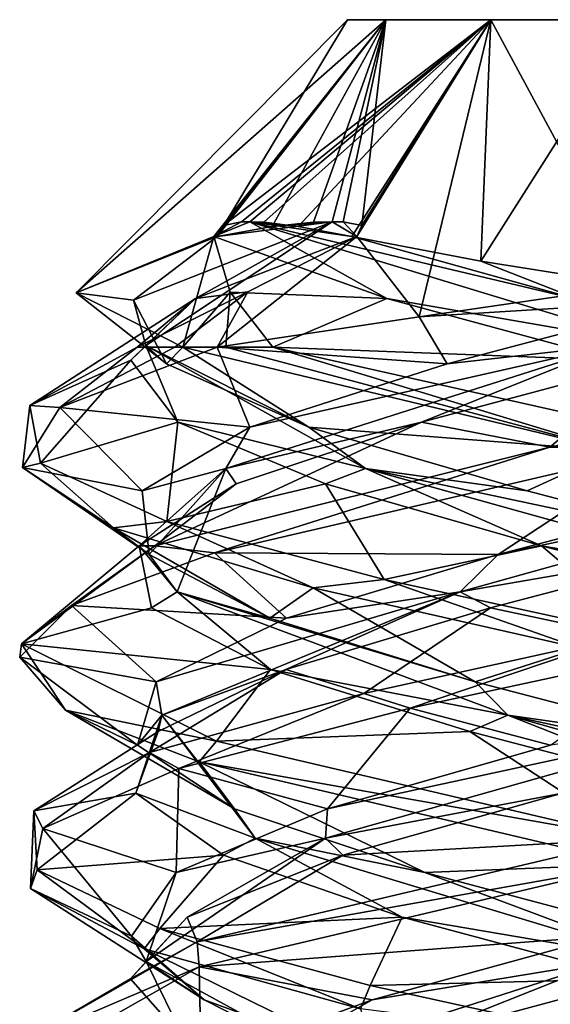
# Model space of a CAD drawing. Header units: millimetres. Extents: x -18.9 to 18.9, y -8.8 to 39.
# Tile 316 of 332: x -1.5 to -0.2, y 36.6 to 39. Entities that reach past the tile are written whole.
import ezdxf

# ---------------------------------------------------------------- set-up
doc = ezdxf.new("R2010")
doc.units = ezdxf.units.MM
doc.header["$LTSCALE"] = 41.718519
for name, color, linetype in [('2012', 7, 'CONTINUOUS'), ('2013', 7, 'CONTINUOUS'), ('2014', 7, 'CONTINUOUS'), ('2080', 7, 'CONTINUOUS'), ('2081', 7, 'CONTINUOUS'), ('2082', 7, 'CONTINUOUS'), ('2083', 7, 'CONTINUOUS'), ('2084', 7, 'CONTINUOUS'), ('2085', 7, 'CONTINUOUS'), ('2086', 7, 'CONTINUOUS'), ('2087', 7, 'CONTINUOUS'), ('2088', 7, 'CONTINUOUS'), ('2089', 7, 'CONTINUOUS'), ('2090', 7, 'CONTINUOUS'), ('2091', 7, 'CONTINUOUS'), ('2169', 7, 'CONTINUOUS')]:
    doc.layers.add(name, color=color, linetype=linetype)

msp = doc.modelspace()

# ---------------------------------------------------------------- linework, layer by layer
at = {"layer": '2012', "color": 7, "linetype": 'Continuous'}
for points in [[(-0.7, 39, -13.3), (-0.606, 39, -12.9498), (-0.606, 39, -13.6502), (-0.7, 39, -13.3)], [(-0.606, 39, -12.9498), (-0.3502, 39, -12.694), (-0.606, 39, -13.6502), (-0.606, 39, -12.9498)], [(-0.606, 39, -13.6502), (-0.3502, 39, -12.694), (-0.3502, 39, -13.906), (-0.606, 39, -13.6502)], [(-0.3502, 39, -12.694), (0, 39, -12.6), (-0.3502, 39, -13.906), (-0.3502, 39, -12.694)], [(-0.3502, 39, -13.906), (0, 39, -12.6), (0, 39, -14), (-0.3502, 39, -13.906)]]:
    msp.add_3dface(points, dxfattribs=at)
at = {"layer": '2013', "color": 7, "linetype": 'Continuous'}
for points in [[(-0.7, 39, -13.3), (-0.606, 39, -13.6502), (-1.3619, 38.3327, -13.4206), (-0.7, 39, -13.3)], [(-1.0181, 38.4706, -12.611), (-0.7, 39, -13.3), (-1.3619, 38.3327, -13.4206), (-1.0181, 38.4706, -12.611)], [(-1.3619, 38.3327, -13.4206), (-0.606, 39, -13.6502), (-1.0262, 38.4706, -13.9769), (-1.3619, 38.3327, -13.4206)], [(-1.0262, 38.4706, -13.9769), (-0.606, 39, -13.6502), (-1.0022, 38.4974, -13.9647), (-1.0262, 38.4706, -13.9769)], [(-0.606, 39, -12.9498), (-0.7, 39, -13.3), (-1.0181, 38.4706, -12.611), (-0.606, 39, -12.9498)], [(-0.8838, 38.4952, -12.4812), (-0.606, 39, -12.9498), (-1.0181, 38.4706, -12.611), (-0.8838, 38.4952, -12.4812)], [(-0.606, 39, -13.6502), (-0.3502, 39, -13.906), (-1.0022, 38.4974, -13.9647), (-0.606, 39, -13.6502)], [(-1.0022, 38.4974, -13.9647), (-0.3502, 39, -13.906), (-0.9589, 38.506, -14.0114), (-1.0022, 38.4974, -13.9647)], [(-0.9589, 38.506, -14.0114), (-0.3502, 39, -13.906), (-0.9382, 38.5067, -14.0374), (-0.9589, 38.506, -14.0114)], [(-0.9382, 38.5067, -14.0374), (-0.3502, 39, -13.906), (-0.9043, 38.5054, -14.0806), (-0.9382, 38.5067, -14.0374)], [(-0.9043, 38.5054, -14.0806), (-0.3502, 39, -13.906), (-0.8203, 38.4954, -14.1821), (-0.9043, 38.5054, -14.0806)], [(-0.7824, 38.5053, -12.3972), (-0.606, 39, -12.9498), (-0.8838, 38.4952, -12.4812), (-0.7824, 38.5053, -12.3972)], [(-0.8203, 38.4954, -14.1821), (-0.3502, 39, -13.906), (-0.689, 38.4706, -14.3181), (-0.8203, 38.4954, -14.1821)], [(-0.7374, 38.5067, -12.3618), (-0.606, 39, -12.9498), (-0.7824, 38.5053, -12.3972), (-0.7374, 38.5067, -12.3618)], [(-0.7102, 38.506, -12.3402), (-0.606, 39, -12.9498), (-0.7374, 38.5067, -12.3618), (-0.7102, 38.506, -12.3402)], [(-0.6646, 38.4973, -12.2976), (-0.606, 39, -12.9498), (-0.7102, 38.506, -12.3402), (-0.6646, 38.4973, -12.2976)], [(-0.689, 38.4706, -14.3181), (-0.3502, 39, -13.906), (-0.3746, 38.41, -14.5344), (-0.689, 38.4706, -14.3181)], [(-0.6769, 38.4706, -12.2738), (-0.3502, 39, -12.694), (-0.6646, 38.4973, -12.2976), (-0.6769, 38.4706, -12.2738)], [(-0.3502, 39, -12.694), (-0.6769, 38.4706, -12.2738), (-0.5245, 38.2745, -11.9745), (-0.3502, 39, -12.694)], [(-0.3502, 39, -12.694), (-0.606, 39, -12.9498), (-0.6646, 38.4973, -12.2976), (-0.3502, 39, -12.694)], [(0, 38.3506, -11.9506), (-0.3502, 39, -12.694), (-0.5245, 38.2745, -11.9745), (0, 38.3506, -11.9506)], [(-0.3502, 39, -13.906), (0, 39, -14), (-0.3746, 38.41, -14.5344), (-0.3502, 39, -13.906)], [(-0.3746, 38.41, -14.5344), (0, 39, -14), (0, 38.3506, -14.6494), (-0.3746, 38.41, -14.5344)], [(0, 39, -12.6), (-0.3502, 39, -12.694), (0, 38.3506, -11.9506), (0, 39, -12.6)], [(-1.1015, 38.2, -14.3182), (-1.3619, 38.3327, -13.4206), (-1.0262, 38.4706, -13.9769), (-1.1015, 38.2, -14.3182)], [(-0.9864, 38.335, -14.2435), (-1.1015, 38.2, -14.3182), (-1.0262, 38.4706, -13.9769), (-0.9864, 38.335, -14.2435)], [(-0.9434, 38.3351, -12.3136), (-1.0182, 38.2, -12.1985), (-0.6769, 38.4706, -12.2738), (-0.9434, 38.3351, -12.3136)], [(-0.6769, 38.4706, -12.2738), (-1.0182, 38.2, -12.1985), (-0.5245, 38.2745, -11.9745), (-0.6769, 38.4706, -12.2738)], [(-1.2135, 38.2, -12.4183), (-1.1213, 38.2, -12.3036), (-0.9434, 38.3351, -12.3136), (-1.2135, 38.2, -12.4183)], [(-1.1213, 38.2, -12.3036), (-1.0182, 38.2, -12.1985), (-0.9434, 38.3351, -12.3136), (-1.1213, 38.2, -12.3036)], [(-0.9964, 38.2, -14.4213), (-1.1015, 38.2, -14.3182), (-0.9864, 38.335, -14.2435), (-0.9964, 38.2, -14.4213)], [(-0.8817, 38.2, -14.5135), (-0.9964, 38.2, -14.4213), (-0.9864, 38.335, -14.2435), (-0.8817, 38.2, -14.5135)]]:
    msp.add_3dface(points, dxfattribs=at)
at = {"layer": '2014', "color": 7, "linetype": 'Continuous'}
for points in [[(0.8817, 38.2, -12.0865), (-0.2056, 37.9562, -11.8142), (0.0561, 37.9494, -11.8011), (0.8817, 38.2, -12.0865)], [(-0.2056, 37.9562, -11.8142), (-1.1701, 37.7152, -12.3614), (-1.0242, 37.6983, -12.2041), (-0.2056, 37.9562, -11.8142)], [(0.0561, 37.9494, -11.8011), (-0.2056, 37.9562, -11.8142), (-1.0242, 37.6983, -12.2041), (0.0561, 37.9494, -11.8011)], [(-1.1701, 37.7152, -12.3614), (-1.4957, 37.476, -13.413), (-1.3734, 37.5692, -12.6969), (-1.1701, 37.7152, -12.3614)], [(-1.0242, 37.6983, -12.2041), (-1.1701, 37.7152, -12.3614), (-1.3734, 37.5692, -12.6969), (-1.0242, 37.6983, -12.2041)], [(-1.3734, 37.5692, -12.6969), (-1.4957, 37.476, -13.413), (-1.4998, 37.4432, -13.2731), (-1.3734, 37.5692, -12.6969)], [(-0.0262, 37.4944, -11.8002), (-0.6602, 37.3549, -11.9531), (-0.5467, 37.3188, -11.9032), (-0.0262, 37.4944, -11.8002)], [(0.1324, 37.4656, -11.8059), (-0.0262, 37.4944, -11.8002), (-0.5467, 37.3188, -11.9032), (0.1324, 37.4656, -11.8059)], [(-1.4998, 37.4432, -13.2731), (-1.4957, 37.476, -13.413), (-1.3881, 37.3138, -13.8684), (-1.4998, 37.4432, -13.2731)], [(-1.4957, 37.476, -13.413), (-1.0195, 37.2379, -14.4003), (-1.3881, 37.3138, -13.8684), (-1.4957, 37.476, -13.413)], [(-0.6602, 37.3549, -11.9531), (-1.1834, 37.2106, -12.3782), (-1.1114, 37.1719, -12.2927), (-0.6602, 37.3549, -11.9531)], [(-0.5467, 37.3188, -11.9032), (-0.6602, 37.3549, -11.9531), (-1.1114, 37.1719, -12.2927), (-0.5467, 37.3188, -11.9032)], [(-1.3881, 37.3138, -13.8684), (-1.0195, 37.2379, -14.4003), (-1.062, 37.1879, -14.3593), (-1.3881, 37.3138, -13.8684)], [(-1.0195, 37.2379, -14.4003), (0, 37, -14.8), (-1.062, 37.1879, -14.3593), (-1.0195, 37.2379, -14.4003)], [(-1.1834, 37.2106, -12.3782), (-1.4657, 37.0682, -12.9813), (-1.4437, 37.025, -12.8929), (-1.1834, 37.2106, -12.3782)], [(-1.1114, 37.1719, -12.2927), (-1.1834, 37.2106, -12.3782), (-1.4437, 37.025, -12.8929), (-1.1114, 37.1719, -12.2927)], [(-1.062, 37.1879, -14.3593), (0, 37, -14.8), (0, 36.9375, -14.8), (-1.062, 37.1879, -14.3593)], [(-1.4657, 37.0682, -12.9813), (-1.4573, 36.9239, -13.6552), (-1.474, 36.8781, -13.5782), (-1.4657, 37.0682, -12.9813)], [(-1.4437, 37.025, -12.8929), (-1.4657, 37.0682, -12.9813), (-1.474, 36.8781, -13.5782), (-1.4437, 37.025, -12.8929)], [(0, 36.9375, -11.8), (0, 37, -11.8), (-1.067, 36.7481, -12.2457), (0, 36.9375, -11.8)], [(-1.0616, 36.6872, -12.2403), (0, 36.9375, -11.8), (-1.067, 36.7481, -12.2457), (-1.0616, 36.6872, -12.2403)], [(-1.474, 36.8781, -13.5782), (-1.4573, 36.9239, -13.6552), (-1.196, 36.7312, -14.2053), (-1.474, 36.8781, -13.5782)], [(-1.4573, 36.9239, -13.6552), (-1.1582, 36.7808, -14.2532), (-1.196, 36.7312, -14.2053), (-1.4573, 36.9239, -13.6552)], [(-1.196, 36.7312, -14.2053), (-1.1582, 36.7808, -14.2532), (-0.6678, 36.5844, -14.6431), (-1.196, 36.7312, -14.2053)], [(-1.1582, 36.7808, -14.2532), (-0.6443, 36.6413, -14.6546), (-0.6678, 36.5844, -14.6431), (-1.1582, 36.7808, -14.2532)], [(-1.5, 36.4999, -13.3004), (-1.0616, 36.6872, -12.2403), (-1.067, 36.7481, -12.2457), (-1.5, 36.4999, -13.3004)], [(-1.5, 36.437, -13.3023), (-1.0616, 36.6872, -12.2403), (-1.5, 36.4999, -13.3004), (-1.5, 36.437, -13.3023)], [(-0.6443, 36.6413, -14.6546), (0, 36.5, -14.8), (-0.6678, 36.5844, -14.6431), (-0.6443, 36.6413, -14.6546)]]:
    msp.add_3dface(points, dxfattribs=at)
at = {"layer": '2080', "color": 7, "linetype": 'Continuous'}
for points in [[(-0.9864, 38.335, -14.2435), (-1.0262, 38.4706, -13.9769), (-0.6034, 38.3195, -14.3711), (-0.9864, 38.335, -14.2435)], [(-0.8817, 38.2, -14.5135), (-0.9864, 38.335, -14.2435), (-0.6034, 38.3195, -14.3711), (-0.8817, 38.2, -14.5135)], [(-0.0472, 38.1685, -14.5285), (-0.8817, 38.2, -14.5135), (-0.6034, 38.3195, -14.3711), (-0.0472, 38.1685, -14.5285)], [(0.1876, 37.9601, -14.7882), (-0.8817, 38.2, -14.5135), (-0.0472, 38.1685, -14.5285), (0.1876, 37.9601, -14.7882)], [(-0.7115, 36.9598, -12.2975), (0, 37, -11.8), (-0.1747, 37.1109, -12.0831), (-0.7115, 36.9598, -12.2975)], [(-1.067, 36.7481, -12.2457), (0, 37, -11.8), (-0.7115, 36.9598, -12.2975), (-1.067, 36.7481, -12.2457)], [(-1.091, 36.8087, -12.7335), (-1.067, 36.7481, -12.2457), (-0.7115, 36.9598, -12.2975), (-1.091, 36.8087, -12.7335)], [(-1.2294, 36.6576, -13.2947), (-1.067, 36.7481, -12.2457), (-1.091, 36.8087, -12.7335), (-1.2294, 36.6576, -13.2947)], [(-1.5, 36.4999, -13.3004), (-1.067, 36.7481, -12.2457), (-1.2294, 36.6576, -13.2947), (-1.5, 36.4999, -13.3004)], [(-1.0959, 36.5065, -13.8571), (-1.5, 36.4999, -13.3004), (-1.2294, 36.6576, -13.2947), (-1.0959, 36.5065, -13.8571)]]:
    msp.add_3dface(points, dxfattribs=at)
at = {"layer": '2081', "color": 7, "linetype": 'Continuous'}
for points in [[(-1.0262, 38.4706, -13.9769), (-0.9589, 38.506, -14.0114), (-0.9382, 38.5067, -14.0374), (-1.0262, 38.4706, -13.9769)], [(-1.0262, 38.4706, -13.9769), (-0.9382, 38.5067, -14.0374), (-0.6034, 38.3195, -14.3711), (-1.0262, 38.4706, -13.9769)], [(-1.0262, 38.4706, -13.9769), (-1.0022, 38.4974, -13.9647), (-0.9589, 38.506, -14.0114), (-1.0262, 38.4706, -13.9769)], [(-0.9382, 38.5067, -14.0374), (-0.9043, 38.5054, -14.0806), (-0.8203, 38.4954, -14.1821), (-0.9382, 38.5067, -14.0374)], [(-0.9382, 38.5067, -14.0374), (-0.8203, 38.4954, -14.1821), (-0.689, 38.4706, -14.3181), (-0.9382, 38.5067, -14.0374)], [(-0.9382, 38.5067, -14.0374), (-0.689, 38.4706, -14.3181), (-0.1314, 38.3153, -14.5223), (-0.9382, 38.5067, -14.0374)], [(-0.6034, 38.3195, -14.3711), (-0.9382, 38.5067, -14.0374), (0.0521, 38.2049, -14.4921), (-0.6034, 38.3195, -14.3711)], [(0.0521, 38.2049, -14.4921), (-0.9382, 38.5067, -14.0374), (-0.1314, 38.3153, -14.5223), (0.0521, 38.2049, -14.4921)], [(-0.0472, 38.1685, -14.5285), (-0.6034, 38.3195, -14.3711), (0.0521, 38.2049, -14.4921), (-0.0472, 38.1685, -14.5285)], [(-0.1747, 37.1109, -12.0831), (0.3088, 37.3021, -12.1474), (-0.7537, 37.0012, -12.3748), (-0.1747, 37.1109, -12.0831)], [(-0.7537, 37.0012, -12.3748), (0.3088, 37.3021, -12.1474), (-0.7484, 37.0729, -12.3247), (-0.7537, 37.0012, -12.3748)], [(-0.7484, 37.0729, -12.3247), (0.3088, 37.3021, -12.1474), (-0.2039, 37.2282, -12.0877), (-0.7484, 37.0729, -12.3247)], [(-0.7115, 36.9598, -12.2975), (-0.1747, 37.1109, -12.0831), (-0.7537, 37.0012, -12.3748), (-0.7115, 36.9598, -12.2975)], [(-1.1183, 36.9176, -12.7893), (-0.7537, 37.0012, -12.3748), (-0.7484, 37.0729, -12.3247), (-1.1183, 36.9176, -12.7893)], [(-1.091, 36.8087, -12.7335), (-0.7537, 37.0012, -12.3748), (-1.1913, 36.7002, -13.3694), (-1.091, 36.8087, -12.7335)], [(-1.1913, 36.7002, -13.3694), (-0.7537, 37.0012, -12.3748), (-1.1183, 36.9176, -12.7893), (-1.1913, 36.7002, -13.3694)], [(-1.091, 36.8087, -12.7335), (-0.7115, 36.9598, -12.2975), (-0.7537, 37.0012, -12.3748), (-1.091, 36.8087, -12.7335)], [(-1.2272, 36.7623, -13.3731), (-1.1913, 36.7002, -13.3694), (-1.1183, 36.9176, -12.7893), (-1.2272, 36.7623, -13.3731)], [(-1.2294, 36.6576, -13.2947), (-1.091, 36.8087, -12.7335), (-1.1913, 36.7002, -13.3694), (-1.2294, 36.6576, -13.2947)], [(-1.0497, 36.607, -13.9399), (-1.1913, 36.7002, -13.3694), (-1.2272, 36.7623, -13.3731), (-1.0497, 36.607, -13.9399)], [(-1.0959, 36.5065, -13.8571), (-1.2294, 36.6576, -13.2947), (-1.1913, 36.7002, -13.3694), (-1.0959, 36.5065, -13.8571)], [(-1.0959, 36.5065, -13.8571), (-1.1913, 36.7002, -13.3694), (-0.6411, 36.3993, -14.3064), (-1.0959, 36.5065, -13.8571)], [(-0.6411, 36.3993, -14.3064), (-1.1913, 36.7002, -13.3694), (-1.0497, 36.607, -13.9399), (-0.6411, 36.3993, -14.3064)], [(-0.6273, 36.4517, -14.3573), (-0.6411, 36.3993, -14.3064), (-1.0497, 36.607, -13.9399), (-0.6273, 36.4517, -14.3573)]]:
    msp.add_3dface(points, dxfattribs=at)
at = {"layer": '2082', "color": 7, "linetype": 'Continuous'}
for points in [[(-0.689, 38.4706, -14.3181), (-0.3746, 38.41, -14.5344), (-0.1314, 38.3153, -14.5223), (-0.689, 38.4706, -14.3181)], [(-0.3746, 38.41, -14.5344), (0, 38.3506, -14.6494), (-0.1314, 38.3153, -14.5223), (-0.3746, 38.41, -14.5344)], [(0.1324, 37.4656, -11.8059), (-0.5467, 37.3188, -11.9032), (-0.2039, 37.2282, -12.0877), (0.1324, 37.4656, -11.8059)], [(-0.5467, 37.3188, -11.9032), (-1.1114, 37.1719, -12.2927), (-0.7484, 37.0729, -12.3247), (-0.5467, 37.3188, -11.9032)], [(-0.5467, 37.3188, -11.9032), (-0.7484, 37.0729, -12.3247), (-0.2039, 37.2282, -12.0877), (-0.5467, 37.3188, -11.9032)], [(-1.1114, 37.1719, -12.2927), (-1.4437, 37.025, -12.8929), (-1.1183, 36.9176, -12.7893), (-1.1114, 37.1719, -12.2927)], [(-1.1114, 37.1719, -12.2927), (-1.1183, 36.9176, -12.7893), (-0.7484, 37.0729, -12.3247), (-1.1114, 37.1719, -12.2927)], [(-1.4437, 37.025, -12.8929), (-1.474, 36.8781, -13.5782), (-1.2272, 36.7623, -13.3731), (-1.4437, 37.025, -12.8929)], [(-1.4437, 37.025, -12.8929), (-1.2272, 36.7623, -13.3731), (-1.1183, 36.9176, -12.7893), (-1.4437, 37.025, -12.8929)], [(-1.474, 36.8781, -13.5782), (-1.196, 36.7312, -14.2053), (-1.0497, 36.607, -13.9399), (-1.474, 36.8781, -13.5782)], [(-1.474, 36.8781, -13.5782), (-1.0497, 36.607, -13.9399), (-1.2272, 36.7623, -13.3731), (-1.474, 36.8781, -13.5782)], [(-1.196, 36.7312, -14.2053), (-0.6678, 36.5844, -14.6431), (-0.6273, 36.4517, -14.3573), (-1.196, 36.7312, -14.2053)], [(-1.196, 36.7312, -14.2053), (-0.6273, 36.4517, -14.3573), (-1.0497, 36.607, -13.9399), (-1.196, 36.7312, -14.2053)]]:
    msp.add_3dface(points, dxfattribs=at)
at = {"layer": '2083', "color": 7, "linetype": 'Continuous'}
for points in [[(-0.3509, 37.5641, -12.1218), (-0.0262, 37.4944, -11.8002), (0.2264, 37.7152, -12.0917), (-0.3509, 37.5641, -12.1218)], [(-0.8505, 37.413, -12.4124), (-0.6602, 37.3549, -11.9531), (-0.3509, 37.5641, -12.1218), (-0.8505, 37.413, -12.4124)], [(-0.6602, 37.3549, -11.9531), (-0.0262, 37.4944, -11.8002), (-0.3509, 37.5641, -12.1218), (-0.6602, 37.3549, -11.9531)], [(-1.1834, 37.2106, -12.3782), (-0.6602, 37.3549, -11.9531), (-0.8505, 37.413, -12.4124), (-1.1834, 37.2106, -12.3782)], [(-1.1622, 37.262, -12.8992), (-1.1834, 37.2106, -12.3782), (-0.8505, 37.413, -12.4124), (-1.1622, 37.262, -12.8992)], [(-1.4657, 37.0682, -12.9813), (-1.1834, 37.2106, -12.3782), (-1.1622, 37.262, -12.8992), (-1.4657, 37.0682, -12.9813)], [(-1.2169, 37.1109, -13.4747), (-1.4657, 37.0682, -12.9813), (-1.1622, 37.262, -12.8992), (-1.2169, 37.1109, -13.4747)], [(-1.4573, 36.9239, -13.6552), (-1.4657, 37.0682, -12.9813), (-1.2169, 37.1109, -13.4747), (-1.4573, 36.9239, -13.6552)], [(-1.0025, 36.9598, -14.0115), (-1.4573, 36.9239, -13.6552), (-1.2169, 37.1109, -13.4747), (-1.0025, 36.9598, -14.0115)], [(-1.1582, 36.7808, -14.2532), (-1.4573, 36.9239, -13.6552), (-1.0025, 36.9598, -14.0115), (-1.1582, 36.7808, -14.2532)], [(-0.5665, 36.8087, -14.391), (-1.1582, 36.7808, -14.2532), (-1.0025, 36.9598, -14.0115), (-0.5665, 36.8087, -14.391)], [(-0.6443, 36.6413, -14.6546), (-1.1582, 36.7808, -14.2532), (-0.5665, 36.8087, -14.391), (-0.6443, 36.6413, -14.6546)], [(-0.0053, 36.6576, -14.5294), (-0.6443, 36.6413, -14.6546), (-0.5665, 36.8087, -14.391), (-0.0053, 36.6576, -14.5294)], [(0, 36.5, -14.8), (-0.6443, 36.6413, -14.6546), (-0.0053, 36.6576, -14.5294), (0, 36.5, -14.8)]]:
    msp.add_3dface(points, dxfattribs=at)
at = {"layer": '2084', "color": 7, "linetype": 'Continuous'}
for points in [[(0.2264, 37.7152, -12.0917), (0.6555, 37.9039, -12.3029), (-0.4247, 37.6029, -12.1848), (0.2264, 37.7152, -12.0917)], [(-0.4247, 37.6029, -12.1848), (0.6555, 37.9039, -12.3029), (-0.3323, 37.6941, -12.1164), (-0.4247, 37.6029, -12.1848)], [(-0.3323, 37.6941, -12.1164), (0.6555, 37.9039, -12.3029), (0.2613, 37.8494, -12.0987), (-0.3323, 37.6941, -12.1164)], [(-0.3509, 37.5641, -12.1218), (0.2264, 37.7152, -12.0917), (-0.4247, 37.6029, -12.1848), (-0.3509, 37.5641, -12.1218)], [(-0.8484, 37.5388, -12.4103), (-0.4247, 37.6029, -12.1848), (-0.3323, 37.6941, -12.1164), (-0.8484, 37.5388, -12.4103)], [(-1.1527, 37.302, -12.9914), (-0.4247, 37.6029, -12.1848), (-1.1665, 37.3835, -12.9118), (-1.1527, 37.302, -12.9914)], [(-1.1665, 37.3835, -12.9118), (-0.4247, 37.6029, -12.1848), (-0.8484, 37.5388, -12.4103), (-1.1665, 37.3835, -12.9118)], [(-0.8505, 37.413, -12.4124), (-0.4247, 37.6029, -12.1848), (-1.1527, 37.302, -12.9914), (-0.8505, 37.413, -12.4124)], [(-0.8505, 37.413, -12.4124), (-0.3509, 37.5641, -12.1218), (-0.4247, 37.6029, -12.1848), (-0.8505, 37.413, -12.4124)], [(-1.1622, 37.262, -12.8992), (-0.8505, 37.413, -12.4124), (-1.1527, 37.302, -12.9914), (-1.1622, 37.262, -12.8992)], [(-1.2123, 37.2282, -13.5039), (-1.1527, 37.302, -12.9914), (-1.1665, 37.3835, -12.9118), (-1.2123, 37.2282, -13.5039)], [(-1.2169, 37.1109, -13.4747), (-1.1622, 37.262, -12.8992), (-1.1527, 37.302, -12.9914), (-1.2169, 37.1109, -13.4747)], [(-1.2169, 37.1109, -13.4747), (-1.1527, 37.302, -12.9914), (-0.925, 37.0011, -14.0539), (-1.2169, 37.1109, -13.4747)], [(-0.9753, 37.0729, -14.0484), (-1.1527, 37.302, -12.9914), (-1.2123, 37.2282, -13.5039), (-0.9753, 37.0729, -14.0484)], [(-0.925, 37.0011, -14.0539), (-1.1527, 37.302, -12.9914), (-0.9753, 37.0729, -14.0484), (-0.925, 37.0011, -14.0539)], [(-1.0025, 36.9598, -14.0115), (-1.2169, 37.1109, -13.4747), (-0.925, 37.0011, -14.0539), (-1.0025, 36.9598, -14.0115)], [(-0.5107, 36.9176, -14.4183), (-0.925, 37.0011, -14.0539), (-0.9753, 37.0729, -14.0484), (-0.5107, 36.9176, -14.4183)], [(-0.5665, 36.8087, -14.391), (-1.0025, 36.9598, -14.0115), (-0.925, 37.0011, -14.0539), (-0.5665, 36.8087, -14.391)], [(-0.5665, 36.8087, -14.391), (-0.925, 37.0011, -14.0539), (0.0696, 36.7002, -14.4912), (-0.5665, 36.8087, -14.391)], [(0.0696, 36.7002, -14.4912), (-0.925, 37.0011, -14.0539), (-0.5107, 36.9176, -14.4183), (0.0696, 36.7002, -14.4912)], [(0.0731, 36.7623, -14.5272), (0.0696, 36.7002, -14.4912), (-0.5107, 36.9176, -14.4183), (0.0731, 36.7623, -14.5272)], [(-0.0053, 36.6576, -14.5294), (-0.5665, 36.8087, -14.391), (0.0696, 36.7002, -14.4912), (-0.0053, 36.6576, -14.5294)]]:
    msp.add_3dface(points, dxfattribs=at)
at = {"layer": '2085', "color": 7, "linetype": 'Continuous'}
for points in [[(0.0561, 37.9494, -11.8011), (-1.0242, 37.6983, -12.2041), (-0.3323, 37.6941, -12.1164), (0.0561, 37.9494, -11.8011)], [(0.0561, 37.9494, -11.8011), (-0.3323, 37.6941, -12.1164), (0.2613, 37.8494, -12.0987), (0.0561, 37.9494, -11.8011)], [(-1.0242, 37.6983, -12.2041), (-1.3734, 37.5692, -12.6969), (-0.8484, 37.5388, -12.4103), (-1.0242, 37.6983, -12.2041)], [(-1.0242, 37.6983, -12.2041), (-0.8484, 37.5388, -12.4103), (-0.3323, 37.6941, -12.1164), (-1.0242, 37.6983, -12.2041)], [(-1.3734, 37.5692, -12.6969), (-1.4998, 37.4432, -13.2731), (-1.1665, 37.3835, -12.9118), (-1.3734, 37.5692, -12.6969)], [(-1.3734, 37.5692, -12.6969), (-1.1665, 37.3835, -12.9118), (-0.8484, 37.5388, -12.4103), (-1.3734, 37.5692, -12.6969)], [(-1.4998, 37.4432, -13.2731), (-1.3881, 37.3138, -13.8684), (-1.2123, 37.2282, -13.5039), (-1.4998, 37.4432, -13.2731)], [(-1.4998, 37.4432, -13.2731), (-1.2123, 37.2282, -13.5039), (-1.1665, 37.3835, -12.9118), (-1.4998, 37.4432, -13.2731)], [(-1.3881, 37.3138, -13.8684), (-1.062, 37.1879, -14.3593), (-0.9753, 37.0729, -14.0484), (-1.3881, 37.3138, -13.8684)], [(-1.3881, 37.3138, -13.8684), (-0.9753, 37.0729, -14.0484), (-1.2123, 37.2282, -13.5039), (-1.3881, 37.3138, -13.8684)], [(-1.062, 37.1879, -14.3593), (0, 36.9375, -14.8), (-0.5107, 36.9176, -14.4183), (-1.062, 37.1879, -14.3593)], [(-1.062, 37.1879, -14.3593), (-0.5107, 36.9176, -14.4183), (-0.9753, 37.0729, -14.0484), (-1.062, 37.1879, -14.3593)], [(0, 36.9375, -14.8), (0.0731, 36.7623, -14.5272), (-0.5107, 36.9176, -14.4183), (0, 36.9375, -14.8)]]:
    msp.add_3dface(points, dxfattribs=at)
at = {"layer": '2086', "color": 7, "linetype": 'Continuous'}
for points in [[(-0.2056, 37.9562, -11.8142), (0.8817, 38.2, -12.0865), (0.0472, 38.1685, -12.0715), (-0.2056, 37.9562, -11.8142)], [(-0.5195, 38.0174, -12.1858), (-0.2056, 37.9562, -11.8142), (0.0472, 38.1685, -12.0715), (-0.5195, 38.0174, -12.1858)], [(-1.1701, 37.7152, -12.3614), (-0.2056, 37.9562, -11.8142), (-0.5195, 38.0174, -12.1858), (-1.1701, 37.7152, -12.3614)], [(-0.9713, 37.8663, -12.5464), (-1.1701, 37.7152, -12.3614), (-0.5195, 38.0174, -12.1858), (-0.9713, 37.8663, -12.5464)], [(-1.2083, 37.7152, -13.0736), (-1.1701, 37.7152, -12.3614), (-0.9713, 37.8663, -12.5464), (-1.2083, 37.7152, -13.0736)], [(-1.4957, 37.476, -13.413), (-1.1701, 37.7152, -12.3614), (-1.2083, 37.7152, -13.0736), (-1.4957, 37.476, -13.413)], [(-1.1782, 37.5641, -13.6509), (-1.4957, 37.476, -13.413), (-1.2083, 37.7152, -13.0736), (-1.1782, 37.5641, -13.6509)], [(-0.8876, 37.413, -14.1505), (-1.4957, 37.476, -13.413), (-1.1782, 37.5641, -13.6509), (-0.8876, 37.413, -14.1505)], [(-1.0195, 37.2379, -14.4003), (-1.4957, 37.476, -13.413), (-0.8876, 37.413, -14.1505), (-1.0195, 37.2379, -14.4003)], [(-0.4008, 37.262, -14.4622), (-1.0195, 37.2379, -14.4003), (-0.8876, 37.413, -14.1505), (-0.4008, 37.262, -14.4622)], [(0, 37, -14.8), (-1.0195, 37.2379, -14.4003), (-0.4008, 37.262, -14.4622), (0, 37, -14.8)], [(0.1747, 37.1109, -14.5169), (0, 37, -14.8), (-0.4008, 37.262, -14.4622), (0.1747, 37.1109, -14.5169)]]:
    msp.add_3dface(points, dxfattribs=at)
at = {"layer": '2087', "color": 7, "linetype": 'Continuous'}
for points in [[(-0.4569, 38.16, -12.1587), (-0.0521, 38.2049, -12.1079), (0.1314, 38.3153, -12.0777), (-0.4569, 38.16, -12.1587)], [(-0.5195, 38.0174, -12.1858), (-0.0521, 38.2049, -12.1079), (-0.997, 37.9039, -12.6443), (-0.5195, 38.0174, -12.1858)], [(-0.997, 37.9039, -12.6443), (-0.0521, 38.2049, -12.1079), (-0.9386, 38.0047, -12.5061), (-0.997, 37.9039, -12.6443)], [(-0.9386, 38.0047, -12.5061), (-0.0521, 38.2049, -12.1079), (-0.4569, 38.16, -12.1587), (-0.9386, 38.0047, -12.5061)], [(-0.5195, 38.0174, -12.1858), (0.0472, 38.1685, -12.0715), (-0.0521, 38.2049, -12.1079), (-0.5195, 38.0174, -12.1858)], [(-0.9713, 37.8663, -12.5464), (-0.5195, 38.0174, -12.1858), (-0.997, 37.9039, -12.6443), (-0.9713, 37.8663, -12.5464)], [(-1.2013, 37.8494, -13.0387), (-0.997, 37.9039, -12.6443), (-0.9386, 38.0047, -12.5061), (-1.2013, 37.8494, -13.0387)], [(-1.2083, 37.7152, -13.0736), (-0.9713, 37.8663, -12.5464), (-0.997, 37.9039, -12.6443), (-1.2083, 37.7152, -13.0736)], [(-1.2083, 37.7152, -13.0736), (-0.997, 37.9039, -12.6443), (-1.1153, 37.603, -13.7244), (-1.2083, 37.7152, -13.0736)], [(-1.1836, 37.6941, -13.6323), (-0.997, 37.9039, -12.6443), (-1.2013, 37.8494, -13.0387), (-1.1836, 37.6941, -13.6323)], [(-1.1153, 37.603, -13.7244), (-0.997, 37.9039, -12.6443), (-1.1836, 37.6941, -13.6323), (-1.1153, 37.603, -13.7244)], [(-1.1782, 37.5641, -13.6509), (-1.2083, 37.7152, -13.0736), (-1.1153, 37.603, -13.7244), (-1.1782, 37.5641, -13.6509)], [(-0.8897, 37.5388, -14.1484), (-1.1153, 37.603, -13.7244), (-1.1836, 37.6941, -13.6323), (-0.8897, 37.5388, -14.1484)], [(-0.8876, 37.413, -14.1505), (-1.1782, 37.5641, -13.6509), (-1.1153, 37.603, -13.7244), (-0.8876, 37.413, -14.1505)], [(-0.8876, 37.413, -14.1505), (-1.1153, 37.603, -13.7244), (-0.3088, 37.3021, -14.4526), (-0.8876, 37.413, -14.1505)], [(-0.3088, 37.3021, -14.4526), (-1.1153, 37.603, -13.7244), (-0.3882, 37.3835, -14.4665), (-0.3088, 37.3021, -14.4526)], [(-0.3882, 37.3835, -14.4665), (-1.1153, 37.603, -13.7244), (-0.8897, 37.5388, -14.1484), (-0.3882, 37.3835, -14.4665)], [(-0.4008, 37.262, -14.4622), (-0.8876, 37.413, -14.1505), (-0.3088, 37.3021, -14.4526), (-0.4008, 37.262, -14.4622)], [(0.2039, 37.2282, -14.5123), (-0.3088, 37.3021, -14.4526), (-0.3882, 37.3835, -14.4665), (0.2039, 37.2282, -14.5123)], [(0.1747, 37.1109, -14.5169), (-0.4008, 37.262, -14.4622), (-0.3088, 37.3021, -14.4526), (0.1747, 37.1109, -14.5169)], [(0.1747, 37.1109, -14.5169), (-0.3088, 37.3021, -14.4526), (0.7537, 37.0012, -14.2252), (0.1747, 37.1109, -14.5169)], [(0.7537, 37.0012, -14.2252), (-0.3088, 37.3021, -14.4526), (0.7484, 37.0729, -14.2753), (0.7537, 37.0012, -14.2252)], [(0.7484, 37.0729, -14.2753), (-0.3088, 37.3021, -14.4526), (0.2039, 37.2282, -14.5123), (0.7484, 37.0729, -14.2753)]]:
    msp.add_3dface(points, dxfattribs=at)
at = {"layer": '2088', "color": 7, "linetype": 'Continuous'}
for points in [[(0, 38.3506, -11.9506), (-0.5245, 38.2745, -11.9745), (0.1314, 38.3153, -12.0777), (0, 38.3506, -11.9506)], [(-0.5245, 38.2745, -11.9745), (-0.4569, 38.16, -12.1587), (0.1314, 38.3153, -12.0777), (-0.5245, 38.2745, -11.9745)], [(-0.5245, 38.2745, -11.9745), (-1.0182, 38.2, -12.1985), (-0.4569, 38.16, -12.1587), (-0.5245, 38.2745, -11.9745)], [(-0.9386, 38.0047, -12.5061), (-1.0182, 38.2, -12.1985), (-1.4021, 38.0531, -12.767), (-0.9386, 38.0047, -12.5061)], [(-1.0182, 38.2, -12.1985), (-0.9386, 38.0047, -12.5061), (-0.4569, 38.16, -12.1587), (-1.0182, 38.2, -12.1985)], [(-1.4928, 37.9063, -13.4469), (-1.2013, 37.8494, -13.0387), (-1.4021, 38.0531, -12.767), (-1.4928, 37.9063, -13.4469)], [(-1.2013, 37.8494, -13.0387), (-0.9386, 38.0047, -12.5061), (-1.4021, 38.0531, -12.767), (-1.2013, 37.8494, -13.0387)], [(-1.1836, 37.6941, -13.6323), (-1.2013, 37.8494, -13.0387), (-1.4928, 37.9063, -13.4469), (-1.1836, 37.6941, -13.6323)], [(-1.2713, 37.7594, -14.0962), (-1.1836, 37.6941, -13.6323), (-1.4928, 37.9063, -13.4469), (-1.2713, 37.7594, -14.0962)], [(-0.8897, 37.5388, -14.1484), (-1.1836, 37.6941, -13.6323), (-1.2713, 37.7594, -14.0962), (-0.8897, 37.5388, -14.1484)], [(-0.7838, 37.6125, -14.5789), (-0.8897, 37.5388, -14.1484), (-1.2713, 37.7594, -14.0962), (-0.7838, 37.6125, -14.5789)], [(-0.3882, 37.3835, -14.4665), (-0.8897, 37.5388, -14.1484), (-0.7838, 37.6125, -14.5789), (-0.3882, 37.3835, -14.4665)], [(-0.1325, 37.4656, -14.7941), (-0.3882, 37.3835, -14.4665), (-0.7838, 37.6125, -14.5789), (-0.1325, 37.4656, -14.7941)], [(0.2039, 37.2282, -14.5123), (-0.3882, 37.3835, -14.4665), (-0.1325, 37.4656, -14.7941), (0.2039, 37.2282, -14.5123)]]:
    msp.add_3dface(points, dxfattribs=at)
at = {"layer": '2089', "color": 7, "linetype": 'Continuous'}
for points in [[(-0.9434, 38.3351, -12.3136), (-0.6769, 38.4706, -12.2738), (-1.0711, 38.3195, -12.6966), (-0.9434, 38.3351, -12.3136)], [(-1.2135, 38.2, -12.4183), (-0.9434, 38.3351, -12.3136), (-1.0711, 38.3195, -12.6966), (-1.2135, 38.2, -12.4183)], [(-1.4749, 38.0583, -13.0266), (-1.2135, 38.2, -12.4183), (-1.0711, 38.3195, -12.6966), (-1.4749, 38.0583, -13.0266)], [(-1.2285, 38.1685, -13.2528), (-1.4749, 38.0583, -13.0266), (-1.0711, 38.3195, -12.6966), (-1.2285, 38.1685, -13.2528)], [(-1.4489, 37.9167, -13.6882), (-1.4749, 38.0583, -13.0266), (-1.2285, 38.1685, -13.2528), (-1.4489, 37.9167, -13.6882)], [(-1.1142, 38.0174, -13.8195), (-1.4489, 37.9167, -13.6882), (-1.2285, 38.1685, -13.2528), (-1.1142, 38.0174, -13.8195)], [(-1.1407, 37.775, -14.2741), (-1.4489, 37.9167, -13.6882), (-1.1142, 38.0174, -13.8195), (-1.1407, 37.775, -14.2741)], [(-0.7536, 37.8663, -14.2713), (-1.1407, 37.775, -14.2741), (-1.1142, 38.0174, -13.8195), (-0.7536, 37.8663, -14.2713)], [(-0.6101, 37.6333, -14.6703), (-1.1407, 37.775, -14.2741), (-0.7536, 37.8663, -14.2713), (-0.6101, 37.6333, -14.6703)], [(-0.2264, 37.7152, -14.5083), (-0.6101, 37.6333, -14.6703), (-0.7536, 37.8663, -14.2713), (-0.2264, 37.7152, -14.5083)], [(0.0393, 37.4917, -14.7995), (-0.6101, 37.6333, -14.6703), (-0.2264, 37.7152, -14.5083), (0.0393, 37.4917, -14.7995)], [(0.3509, 37.5641, -14.4782), (0.0393, 37.4917, -14.7995), (-0.2264, 37.7152, -14.5083), (0.3509, 37.5641, -14.4782)], [(-0.5571, 36.5065, -12.2041), (0, 36.5, -11.8), (0.0053, 36.6576, -12.0706), (-0.5571, 36.5065, -12.2041)]]:
    msp.add_3dface(points, dxfattribs=at)
at = {"layer": '2090', "color": 7, "linetype": 'Continuous'}
for points in [[(-0.7374, 38.5067, -12.3618), (-1.0181, 38.4706, -12.611), (-1.2223, 38.3153, -13.1686), (-0.7374, 38.5067, -12.3618)], [(-1.1921, 38.2048, -13.3524), (-0.7374, 38.5067, -12.3618), (-1.2223, 38.3153, -13.1686), (-1.1921, 38.2048, -13.3524)], [(-1.0711, 38.3195, -12.6966), (-0.7374, 38.5067, -12.3618), (-1.1921, 38.2048, -13.3524), (-1.0711, 38.3195, -12.6966)], [(-0.6769, 38.4706, -12.2738), (-0.7374, 38.5067, -12.3618), (-1.0711, 38.3195, -12.6966), (-0.6769, 38.4706, -12.2738)], [(-0.7374, 38.5067, -12.3618), (-0.8838, 38.4952, -12.4812), (-1.0181, 38.4706, -12.611), (-0.7374, 38.5067, -12.3618)], [(-0.7374, 38.5067, -12.3618), (-0.7824, 38.5053, -12.3972), (-0.8838, 38.4952, -12.4812), (-0.7374, 38.5067, -12.3618)], [(-0.6769, 38.4706, -12.2738), (-0.7102, 38.506, -12.3402), (-0.7374, 38.5067, -12.3618), (-0.6769, 38.4706, -12.2738)], [(-0.6769, 38.4706, -12.2738), (-0.6646, 38.4973, -12.2976), (-0.7102, 38.506, -12.3402), (-0.6769, 38.4706, -12.2738)], [(-1.2285, 38.1685, -13.2528), (-1.0711, 38.3195, -12.6966), (-1.1921, 38.2048, -13.3524), (-1.2285, 38.1685, -13.2528)], [(-1.1413, 38.16, -13.7569), (-1.1921, 38.2048, -13.3524), (-1.2223, 38.3153, -13.1686), (-1.1413, 38.16, -13.7569)], [(-1.1142, 38.0174, -13.8195), (-1.2285, 38.1685, -13.2528), (-1.1921, 38.2048, -13.3524), (-1.1142, 38.0174, -13.8195)], [(-1.1142, 38.0174, -13.8195), (-1.1921, 38.2048, -13.3524), (-0.6555, 37.9039, -14.2971), (-1.1142, 38.0174, -13.8195)], [(-0.6555, 37.9039, -14.2971), (-1.1921, 38.2048, -13.3524), (-0.7939, 38.0047, -14.2386), (-0.6555, 37.9039, -14.2971)], [(-0.7939, 38.0047, -14.2386), (-1.1921, 38.2048, -13.3524), (-1.1413, 38.16, -13.7569), (-0.7939, 38.0047, -14.2386)], [(-0.7536, 37.8663, -14.2713), (-1.1142, 38.0174, -13.8195), (-0.6555, 37.9039, -14.2971), (-0.7536, 37.8663, -14.2713)], [(-0.2613, 37.8494, -14.5013), (-0.6555, 37.9039, -14.2971), (-0.7939, 38.0047, -14.2386), (-0.2613, 37.8494, -14.5013)], [(-0.2264, 37.7152, -14.5083), (-0.7536, 37.8663, -14.2713), (-0.6555, 37.9039, -14.2971), (-0.2264, 37.7152, -14.5083)], [(-0.2264, 37.7152, -14.5083), (-0.6555, 37.9039, -14.2971), (0.4247, 37.6029, -14.4152), (-0.2264, 37.7152, -14.5083)], [(0.4247, 37.6029, -14.4152), (-0.6555, 37.9039, -14.2971), (0.3323, 37.6941, -14.4836), (0.4247, 37.6029, -14.4152)], [(0.3323, 37.6941, -14.4836), (-0.6555, 37.9039, -14.2971), (-0.2613, 37.8494, -14.5013), (0.3323, 37.6941, -14.4836)], [(0.3509, 37.5641, -14.4782), (-0.2264, 37.7152, -14.5083), (0.4247, 37.6029, -14.4152), (0.3509, 37.5641, -14.4782)], [(-0.6399, 36.607, -12.2503), (-0.0696, 36.7002, -12.1088), (-0.0731, 36.7623, -12.0728), (-0.6399, 36.607, -12.2503)], [(-0.5571, 36.5065, -12.2041), (-0.0696, 36.7002, -12.1088), (-1.0065, 36.3992, -12.659), (-0.5571, 36.5065, -12.2041)], [(-1.0065, 36.3992, -12.659), (-0.0696, 36.7002, -12.1088), (-0.6399, 36.607, -12.2503), (-1.0065, 36.3992, -12.659)], [(-0.5571, 36.5065, -12.2041), (0.0053, 36.6576, -12.0706), (-0.0696, 36.7002, -12.1088), (-0.5571, 36.5065, -12.2041)], [(-1.0573, 36.4517, -12.6727), (-1.0065, 36.3992, -12.659), (-0.6399, 36.607, -12.2503), (-1.0573, 36.4517, -12.6727)]]:
    msp.add_3dface(points, dxfattribs=at)
at = {"layer": '2091', "color": 7, "linetype": 'Continuous'}
for points in [[(-1.0181, 38.4706, -12.611), (-1.3619, 38.3327, -13.4206), (-1.2223, 38.3153, -13.1686), (-1.0181, 38.4706, -12.611)], [(-1.3619, 38.3327, -13.4206), (-1.1015, 38.2, -14.3182), (-1.1413, 38.16, -13.7569), (-1.3619, 38.3327, -13.4206)], [(-1.3619, 38.3327, -13.4206), (-1.1413, 38.16, -13.7569), (-1.2223, 38.3153, -13.1686), (-1.3619, 38.3327, -13.4206)], [(-1.1015, 38.2, -14.3182), (-0.7939, 38.0047, -14.2386), (-1.1413, 38.16, -13.7569), (-1.1015, 38.2, -14.3182)], [(-0.7939, 38.0047, -14.2386), (-1.1015, 38.2, -14.3182), (-0.0477, 37.9476, -14.7992), (-0.7939, 38.0047, -14.2386)], [(-0.2613, 37.8494, -14.5013), (-0.7939, 38.0047, -14.2386), (-0.0477, 37.9476, -14.7992), (-0.2613, 37.8494, -14.5013)], [(0.3323, 37.6941, -14.4836), (-0.2613, 37.8494, -14.5013), (-0.0477, 37.9476, -14.7992), (0.3323, 37.6941, -14.4836)], [(0, 36.9375, -11.8), (-1.0616, 36.6872, -12.2403), (-0.0731, 36.7623, -12.0728), (0, 36.9375, -11.8)], [(-1.0616, 36.6872, -12.2403), (-0.6399, 36.607, -12.2503), (-0.0731, 36.7623, -12.0728), (-1.0616, 36.6872, -12.2403)], [(-1.0616, 36.6872, -12.2403), (-1.5, 36.437, -13.3023), (-1.0573, 36.4517, -12.6727), (-1.0616, 36.6872, -12.2403)], [(-1.0616, 36.6872, -12.2403), (-1.0573, 36.4517, -12.6727), (-0.6399, 36.607, -12.2503), (-1.0616, 36.6872, -12.2403)]]:
    msp.add_3dface(points, dxfattribs=at)
at = {"layer": '2169', "color": 7, "linetype": 'Continuous'}
for points in [[(-1.4021, 38.0531, -12.767), (-1.2135, 38.2, -12.4183), (-1.4749, 38.0583, -13.0266), (-1.4021, 38.0531, -12.767)], [(-1.0182, 38.2, -12.1985), (-1.1213, 38.2, -12.3036), (-1.4021, 38.0531, -12.767), (-1.0182, 38.2, -12.1985)], [(-1.1213, 38.2, -12.3036), (-1.2135, 38.2, -12.4183), (-1.4021, 38.0531, -12.767), (-1.1213, 38.2, -12.3036)], [(-1.1015, 38.2, -14.3182), (-0.9964, 38.2, -14.4213), (-0.0477, 37.9476, -14.7992), (-1.1015, 38.2, -14.3182)], [(-0.9964, 38.2, -14.4213), (-0.8817, 38.2, -14.5135), (-0.0477, 37.9476, -14.7992), (-0.9964, 38.2, -14.4213)], [(-0.8817, 38.2, -14.5135), (0.1876, 37.9601, -14.7882), (-0.0477, 37.9476, -14.7992), (-0.8817, 38.2, -14.5135)], [(-1.4928, 37.9063, -13.4469), (-1.4021, 38.0531, -12.767), (-1.4749, 38.0583, -13.0266), (-1.4928, 37.9063, -13.4469)], [(-1.4928, 37.9063, -13.4469), (-1.4749, 38.0583, -13.0266), (-1.4489, 37.9167, -13.6882), (-1.4928, 37.9063, -13.4469)], [(-1.2713, 37.7594, -14.0962), (-1.4928, 37.9063, -13.4469), (-1.4489, 37.9167, -13.6882), (-1.2713, 37.7594, -14.0962)], [(-1.2713, 37.7594, -14.0962), (-1.4489, 37.9167, -13.6882), (-1.1407, 37.775, -14.2741), (-1.2713, 37.7594, -14.0962)], [(-0.7838, 37.6125, -14.5789), (-1.2713, 37.7594, -14.0962), (-1.1407, 37.775, -14.2741), (-0.7838, 37.6125, -14.5789)], [(-0.7838, 37.6125, -14.5789), (-1.1407, 37.775, -14.2741), (-0.6101, 37.6333, -14.6703), (-0.7838, 37.6125, -14.5789)], [(-0.1325, 37.4656, -14.7941), (-0.7838, 37.6125, -14.5789), (-0.6101, 37.6333, -14.6703), (-0.1325, 37.4656, -14.7941)], [(-0.1325, 37.4656, -14.7941), (-0.6101, 37.6333, -14.6703), (0.0393, 37.4917, -14.7995), (-0.1325, 37.4656, -14.7941)]]:
    msp.add_3dface(points, dxfattribs=at)

doc.saveas('drawing.dxf')
